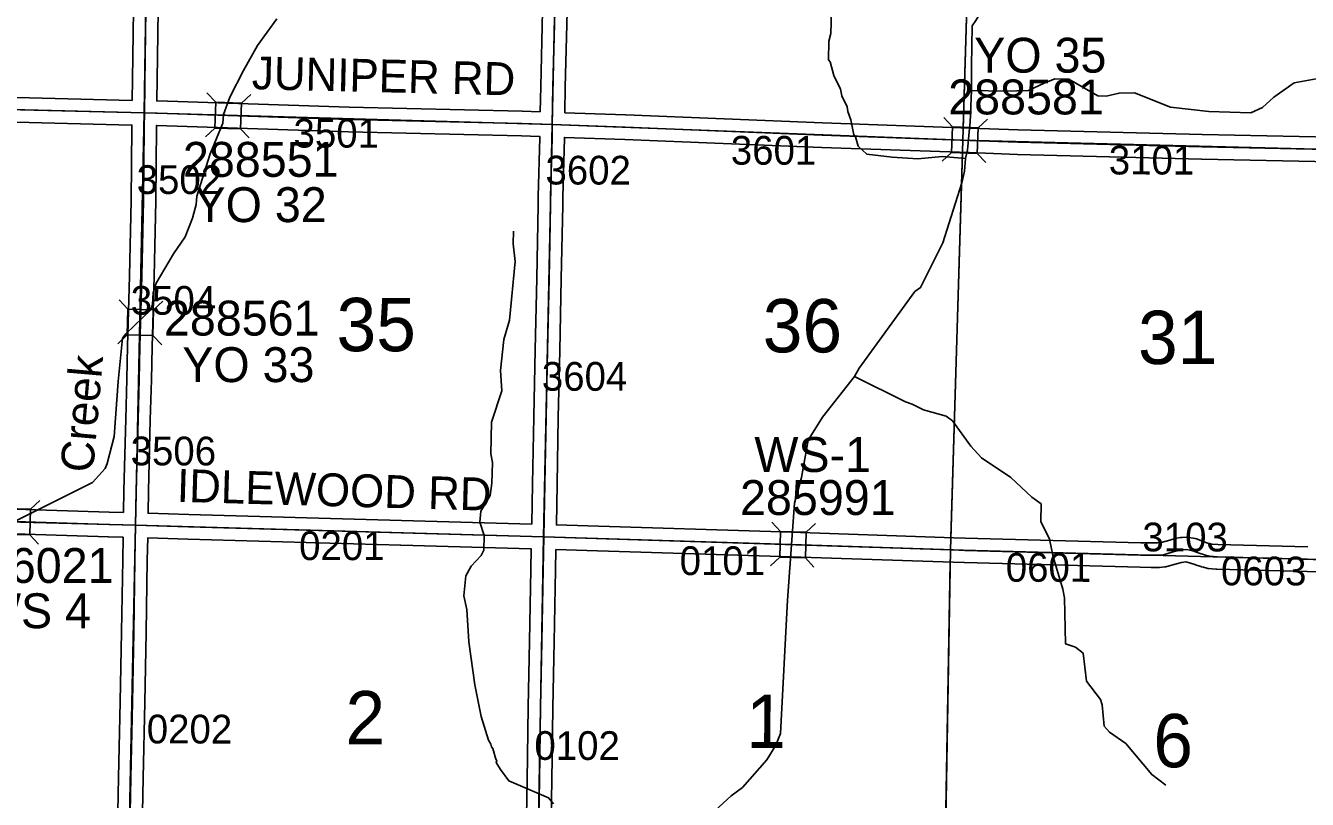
# Model space of a CAD drawing. Extents: x -132.8 to -73.3, y -60 to -26.
# Drawn here: x -106.152 to -103.028, y -45.455 to -43.571 of the extents above; entities that cross this region are included whole.
import ezdxf

# ---------------------------------------------------------------- set-up
doc = ezdxf.new("R2010")
doc.units = 0
for name, color, linetype in [('tdCoHydroRiver', 7, 'Continuous'), ('tdCoHydroTxtLg', 7, 'Continuous'), ('tdCoSecRdNmbr', 7, 'Continuous'), ('tdCoSecRdTxt', 7, 'Continuous'), ('tdCoSecRteBand', 7, 'Continuous'), ('tdCoSecRteCL', 7, 'Continuous'), ('tdCoSectLine', 7, 'Continuous'), ('tdCoSectLinePart', 7, 'Continuous'), ('tdCoSectNmbr', 7, 'Continuous'), ('tdCoStrucSec', 7, 'Continuous'), ('tdCoStrucSecCoName', 7, 'Continuous'), ('tdCoStrucSecFHWANum', 7, 'Continuous'), ('tdCoSurfConc', 7, 'Continuous'), ('tdCoSurfEarth', 7, 'Continuous'), ('tdCoSurfGravel', 7, 'Continuous'), ('tdCoTwpBndry', 7, 'Continuous'), ('tdCoTwpBndryShd', 7, 'Continuous')]:
    doc.layers.add(name, color=color, linetype=linetype)

msp = doc.modelspace()

# ---------------------------------------------------------------- linework, layer by layer
at = {"layer": 'tdCoHydroRiver'}
for points in [[(-103.1181, -42.7101), (-103.2246, -42.8118), (-103.2847, -42.8909), (-103.4803, -43.1704), (-103.5506, -43.2761), (-103.6734, -43.4043), (-103.7408, -43.4548), (-103.8182, -43.5288), (-103.8362, -43.5584), (-103.8444, -43.5708)], [(-103.9774, -43.895), (-104.04, -43.891), (-104.1014, -43.8832), (-104.123, -43.8638), (-104.1288, -43.8416), (-104.1334, -43.8367), (-104.1404, -43.8003), (-104.1478, -43.7796), (-104.1492, -43.7685), (-104.1627, -43.7414), (-104.1655, -43.7255), (-104.1821, -43.692), (-104.1907, -43.6587), (-104.1953, -43.6538), (-104.1943, -43.6081), (-104.1891, -43.5893), (-104.1878, -43.5357)], [(-105.5391, -43.5538), (-105.5864, -43.6189), (-105.621, -43.6796), (-105.6541, -43.745), (-105.6694, -43.7873), (-105.6714, -43.8077), (-105.7016, -43.8827), (-105.7341, -43.9861), (-105.7361, -44.0065), (-105.7448, -44.0394), (-105.7632, -44.0847), (-105.7911, -44.1267), (-105.8338, -44.1982), (-105.8407, -44.2217), (-105.8429, -44.25), (-105.8464, -44.2626), (-105.9078, -44.3211), (-105.9159, -44.3319), (-105.9263, -44.4373), (-105.9358, -44.5712), (-105.9532, -44.637), (-105.9582, -44.6495), (-105.989, -44.6835), (-106.1759, -44.7768)], [(-103.8444, -43.5708), (-103.8465, -43.6686), (-103.8463, -43.7285)], [(-103.0061, -43.7001), (-103.06, -43.7099), (-103.1097, -43.7451), (-103.1371, -43.7697), (-103.1658, -43.7833), (-103.2683, -43.7794), (-103.3612, -43.7694), (-103.4488, -43.7343), (-103.4867, -43.735), (-103.5184, -43.7422), (-103.5389, -43.7417), (-103.609, -43.7007), (-103.6437, -43.6999), (-103.6692, -43.7104), (-103.7074, -43.7285), (-103.7643, -43.7303), (-103.8463, -43.7285)], [(-103.8463, -43.7285), (-103.8496, -43.8057), (-103.8518, -43.8294)], [(-103.8518, -43.8294), (-103.8551, -43.8648)], [(-103.8611, -43.8938), (-103.9178, -43.8894), (-103.9774, -43.895)], [(-103.8551, -43.8648), (-103.8559, -43.8734), (-103.8611, -43.8938)], [(-103.8611, -43.8938), (-103.8633, -43.9253)], [(-103.8633, -43.9253), (-103.8703, -43.9535), (-103.9162, -44.0992), (-103.9707, -44.2084), (-103.9849, -44.2182)], [(-104.8651, -45.4661), (-104.8773, -45.4516), (-104.9742, -45.4098), (-104.9941, -45.3825), (-105.0047, -45.3649), (-105.003, -45.3602), (-105.0061, -45.357), (-105.0134, -45.3316), (-105.0164, -45.3268), (-105.0178, -45.3204), (-105.0239, -45.3108), (-105.0415, -45.2536), (-105.057, -45.176), (-105.0719, -45.0715), (-105.0763, -44.9925), (-105.0834, -44.9592), (-105.0791, -44.9104), (-105.0659, -44.8871), (-105.0416, -44.8608), (-105.035, -44.8484), (-105.0341, -44.8121), (-105.0444, -44.7803), (-105.0422, -44.7535), (-105.0192, -44.7147), (-105.0153, -44.6848), (-105.0141, -44.6343), (-105.0183, -44.6137), (-105.0165, -44.5365), (-104.991, -44.4598), (-104.9946, -44.4108), (-104.9865, -44.3353), (-104.9727, -44.2883), (-104.9583, -44.1451), (-104.9635, -44.1023), (-104.9628, -44.0708)], [(-103.9849, -44.2182), (-104.1201, -44.4049), (-104.1317, -44.4252)], [(-104.1317, -44.4252), (-104.2098, -44.5243), (-104.2443, -44.5802), (-104.2606, -44.6713), (-104.2779, -44.734), (-104.2946, -44.9702), (-104.3118, -45.2948), (-104.3235, -45.3229), (-104.3449, -45.3587), (-104.4049, -45.4266), (-104.4322, -45.4465), (-104.4999, -45.508), (-104.5502, -45.5651)], [(-103.9912, -44.4925), (-104.0069, -44.4865), (-104.1317, -44.4252)], [(-103.3729, -45.4207), (-103.407, -45.3947), (-103.47, -45.3191), (-103.5104, -45.2914), (-103.5227, -45.2769), (-103.5279, -45.2248), (-103.5323, -45.2121), (-103.566, -45.1671), (-103.574, -45.0991), (-103.5926, -45.0845), (-103.6177, -45.076), (-103.6199, -44.964), (-103.6242, -44.9434), (-103.6476, -44.864), (-103.6561, -44.8212), (-103.6773, -44.7781), (-103.6763, -44.7356), (-103.6996, -44.7193), (-103.7506, -44.6708), (-103.8222, -44.6234), (-103.8483, -44.5945), (-103.8927, -44.5335), (-103.9083, -44.5221), (-103.9632, -44.5067), (-103.9912, -44.4925)]]:
    msp.add_lwpolyline(points, dxfattribs=at)
at = {"layer": 'tdCoSecRteBand'}
for points in [[(-105.892, -43.7526), (-105.8906, -43.6466), (-105.8906, -43.6465), (-105.8906, -43.6465), (-105.8879, -43.4746), (-105.8854, -43.2991), (-105.8854, -43.299), (-105.8854, -43.299), (-105.8824, -43.1259), (-105.88, -42.9496), (-105.88, -42.9496), (-105.88, -42.9496), (-105.8779, -42.8094), (-106.0721, -42.8038), (-106.0721, -42.8038), (-106.0722, -42.8038), (-106.532, -42.7891)], [(-105.8279, -43.4755), (-105.8306, -43.6474), (-105.832, -43.7541), (-105.8316, -43.7541), (-105.8307, -43.7541), (-105.8306, -43.7541), (-105.8305, -43.7541), (-105.3633, -43.7689), (-104.9417, -43.7788), (-104.9415, -43.7788), (-104.9413, -43.7788), (-104.8975, -43.7804)], [(-104.8975, -43.7804), (-104.8964, -43.7189), (-104.8964, -43.7188), (-104.8964, -43.7187), (-104.892, -43.5353)], [(-104.832, -43.5367), (-104.8364, -43.7201), (-104.8375, -43.7821), (-104.8375, -43.7826), (-104.6893, -43.7882), (-104.6892, -43.7882), (-104.6892, -43.7882), (-104.2096, -43.8071), (-103.8495, -43.82), (-103.7324, -43.8242), (-103.2843, -43.8355), (-102.9694, -43.8421)], [(-106.2995, -43.7423), (-105.892, -43.7526)], [(-105.9131, -44.7567), (-105.912, -44.7026), (-105.912, -44.7025), (-105.912, -44.7024), (-105.9078, -44.5288), (-105.9078, -44.5288), (-105.9078, -44.5288), (-105.9053, -44.4319), (-105.9032, -44.351), (-105.8987, -44.1804), (-105.8979, -44.1429), (-105.8945, -43.9971), (-105.8928, -43.8176), (-105.8928, -43.8175), (-105.8928, -43.8175), (-105.8927, -43.8129), (-105.8927, -43.8126), (-106.301, -43.8023)], [(-104.9182, -44.785), (-104.9161, -44.6863), (-104.9134, -44.5239), (-104.9134, -44.5238), (-104.9134, -44.5237), (-104.9097, -44.3602), (-104.906, -44.1857), (-104.9028, -44.0077), (-104.9028, -44.0076), (-104.9028, -44.0075), (-104.9023, -43.9865), (-104.8986, -43.8438), (-104.8986, -43.8404), (-104.8992, -43.8404), (-104.9433, -43.8388), (-105.3648, -43.8289), (-105.365, -43.8289), (-105.3651, -43.8289), (-105.8323, -43.8141), (-105.8328, -43.8141), (-105.8328, -43.8182), (-105.8345, -43.9979), (-105.8345, -43.9981), (-105.8345, -43.9983), (-105.8379, -44.1442), (-105.8387, -44.1818), (-105.8387, -44.1818), (-105.8387, -44.1819), (-105.8432, -44.3525), (-105.8432, -44.3525), (-105.8432, -44.3525), (-105.8453, -44.4335), (-105.8479, -44.5303), (-105.852, -44.7038), (-105.8531, -44.7581), (-105.8531, -44.7583), (-105.8528, -44.7583), (-105.7543, -44.7611), (-105.7543, -44.7611), (-105.7543, -44.7611), (-105.2359, -44.7761), (-104.9182, -44.785)], [(-102.9701, -43.9021), (-103.2856, -43.8955), (-103.2857, -43.8955), (-103.2857, -43.8955), (-103.7341, -43.8841), (-103.7342, -43.8841), (-103.7344, -43.8841), (-103.8516, -43.8799), (-104.2118, -43.8671), (-104.2119, -43.8671), (-104.2119, -43.8671), (-104.6915, -43.8481), (-104.8386, -43.8426), (-104.8387, -43.845), (-104.8387, -43.8451), (-104.8387, -43.8452), (-104.8423, -43.9881), (-104.8428, -44.0089), (-104.8461, -44.1868), (-104.8461, -44.1869), (-104.8461, -44.1869), (-104.8498, -44.3615), (-104.8498, -44.3615), (-104.8498, -44.3616), (-104.8534, -44.525), (-104.8562, -44.6874), (-104.8562, -44.6874), (-104.8562, -44.6875), (-104.8582, -44.7864), (-104.8582, -44.7866), (-104.858, -44.7866), (-104.858, -44.7866), (-104.7819, -44.7887), (-104.7819, -44.7887), (-104.7818, -44.7887), (-104.3093, -44.8038), (-104.3093, -44.8038), (-104.3093, -44.8038), (-103.8895, -44.8177), (-103.862, -44.8186), (-103.4339, -44.8299), (-103.4069, -44.8304), (-103.3931, -44.8306), (-103.3844, -44.8296), (-103.3632, -44.8237), (-103.3497, -44.8197), (-103.3479, -44.8192), (-103.346, -44.8189), (-103.3367, -44.8174), (-103.3347, -44.8171), (-103.3327, -44.8171), (-103.3226, -44.8168), (-103.3196, -44.8168), (-103.3166, -44.8173), (-103.3013, -44.82), (-103.2984, -44.8205), (-103.2956, -44.8216), (-103.2814, -44.8272), (-103.2702, -44.8308), (-103.2666, -44.8317), (-103.2605, -44.8332), (-103.246, -44.8346), (-103.0267, -44.8403)], [(-106.2797, -44.7453), (-105.9481, -44.7557), (-105.9131, -44.7567)], [(-105.9286, -45.5691), (-105.9251, -45.4017), (-105.9251, -45.4017), (-105.9251, -45.4017), (-105.9212, -45.2177), (-105.9177, -45.0474), (-105.9152, -44.8719), (-105.9152, -44.8718), (-105.9152, -44.8718), (-105.9142, -44.8167), (-105.9498, -44.8157), (-105.9499, -44.8157), (-105.9499, -44.8157), (-106.2815, -44.8053)], [(-104.9325, -45.5841), (-104.9293, -45.4091), (-104.9271, -45.2301), (-104.9271, -45.23), (-104.9271, -45.2298), (-104.9236, -45.0703), (-104.9204, -44.8948), (-104.9204, -44.8948), (-104.9204, -44.8947), (-104.9194, -44.8449), (-105.2376, -44.8361), (-105.2376, -44.8361), (-105.2376, -44.8361), (-105.756, -44.8211), (-105.8542, -44.8183), (-105.8552, -44.8728), (-105.8577, -45.0483), (-105.8577, -45.0484), (-105.8577, -45.0485), (-105.8612, -45.2189), (-105.8612, -45.219), (-105.8612, -45.219), (-105.8651, -45.4029), (-105.8686, -45.5704)], [(-102.9826, -44.9014), (-103.0282, -44.9002), (-103.0282, -44.9002), (-103.0282, -44.9002), (-103.2487, -44.8946), (-103.2497, -44.8945), (-103.2508, -44.8944), (-103.2685, -44.8927), (-103.2708, -44.8925), (-103.2729, -44.892), (-103.2811, -44.8899), (-103.2857, -44.8888), (-103.2867, -44.8885), (-103.2876, -44.8882), (-103.3007, -44.884), (-103.3016, -44.8837), (-103.3025, -44.8834), (-103.3148, -44.8786), (-103.3241, -44.8769), (-103.3293, -44.877), (-103.3348, -44.8779), (-103.3465, -44.8813), (-103.3467, -44.8813), (-103.3468, -44.8814), (-103.3705, -44.888), (-103.3728, -44.8887), (-103.3752, -44.889), (-103.3883, -44.8904), (-103.3902, -44.8907), (-103.3921, -44.8906), (-103.4079, -44.8904), (-103.4079, -44.8904), (-103.408, -44.8904), (-103.4351, -44.8899), (-103.4352, -44.8899), (-103.4354, -44.8899), (-103.8637, -44.8785), (-103.8638, -44.8785), (-103.8639, -44.8785), (-103.8915, -44.8776), (-104.3112, -44.8637), (-104.7837, -44.8487), (-104.8594, -44.8466), (-104.8604, -44.8959), (-104.8636, -45.0715), (-104.8636, -45.0715), (-104.8636, -45.0716), (-104.8671, -45.231), (-104.8693, -45.4099), (-104.8693, -45.41), (-104.8693, -45.4101), (-104.8725, -45.5851)]]:
    msp.add_lwpolyline(points, dxfattribs=at)
at = {"layer": 'tdCoSecRteCL'}
for points in [[(-105.8624, -43.7833), (-105.8606, -43.647), (-105.8579, -43.4751), (-105.8554, -43.2995), (-105.8524, -43.1264), (-105.85, -42.95), (-105.8478, -42.7979), (-105.8472, -42.7802)], [(-104.8681, -43.8115), (-104.8664, -43.7194), (-104.862, -43.536), (-104.8583, -43.372), (-104.8541, -43.2085), (-104.8506, -43.0403), (-104.8482, -42.88), (-104.8461, -42.8061)], [(-106.8639, -43.7577), (-106.7861, -43.7597), (-106.3002, -43.7723), (-105.8624, -43.7833)], [(-105.8836, -44.7875), (-105.882, -44.7032), (-105.8778, -44.5296), (-105.8753, -44.4327), (-105.8732, -44.3518), (-105.8687, -44.1811), (-105.8679, -44.1435), (-105.8645, -43.9976), (-105.8628, -43.8179), (-105.8624, -43.7833)], [(-105.8624, -43.7833), (-105.8314, -43.7841), (-105.3641, -43.7989), (-104.9424, -43.8088), (-104.8681, -43.8115)], [(-104.8888, -44.8158), (-104.8862, -44.6869), (-104.8834, -44.5244), (-104.8797, -44.3609), (-104.876, -44.1863), (-104.8728, -44.0082), (-104.8723, -43.9873), (-104.8686, -43.8445), (-104.8681, -43.8115)], [(-104.8681, -43.8115), (-104.6904, -43.8181), (-104.2107, -43.8371), (-103.8505, -43.85), (-103.7333, -43.8541), (-103.285, -43.8655), (-102.9397, -43.8727)], [(-106.8805, -44.7609), (-106.7852, -44.7635), (-106.2807, -44.7753), (-105.949, -44.7857), (-105.8836, -44.7875)], [(-105.9035, -45.7735), (-105.9028, -45.7461), (-105.8986, -45.5697), (-105.8951, -45.4023), (-105.8912, -45.2183), (-105.8877, -45.0479), (-105.8852, -44.8723), (-105.8836, -44.7875)], [(-105.8836, -44.7875), (-105.7551, -44.7911), (-105.2368, -44.8061), (-104.889, -44.8158), (-104.8888, -44.8158)], [(-104.9063, -45.7894), (-104.9052, -45.755), (-104.9025, -45.5846), (-104.8993, -45.4095), (-104.8971, -45.2305), (-104.8936, -45.0709), (-104.8904, -44.8953), (-104.8888, -44.8158)], [(-104.8888, -44.8158), (-104.7828, -44.8187), (-104.3103, -44.8338), (-103.8905, -44.8476), (-103.8629, -44.8486), (-103.4346, -44.8599), (-103.4074, -44.8604), (-103.3917, -44.8606), (-103.3786, -44.8592), (-103.3549, -44.8525), (-103.3413, -44.8486), (-103.332, -44.8471), (-103.3219, -44.8468), (-103.3066, -44.8495), (-103.2915, -44.8555), (-103.2785, -44.8596), (-103.2738, -44.8608), (-103.2656, -44.8629), (-103.2479, -44.8646), (-103.0274, -44.8703), (-102.9521, -44.8721)]]:
    msp.add_lwpolyline(points, dxfattribs=at)
at = {"layer": 'tdCoSectLine'}
for points in [[(-105.8627, -43.7833), (-105.8476, -42.7802)], [(-104.8684, -43.8115), (-104.8465, -42.8061)], [(-103.8674, -43.8493), (-103.8376, -42.8493)], [(-106.8643, -43.7577), (-105.8627, -43.7833)], [(-105.884, -44.7875), (-105.8627, -43.7833)], [(-105.8627, -43.7833), (-104.8684, -43.8115)], [(-104.8892, -44.8158), (-104.8684, -43.8115)], [(-104.8684, -43.8115), (-103.8674, -43.8493)], [(-103.898, -44.8474), (-103.8674, -43.8493)], [(-103.8674, -43.8493), (-102.9401, -43.8727)], [(-106.8809, -44.7609), (-105.884, -44.7875)], [(-105.9039, -45.7735), (-105.884, -44.7875)], [(-105.884, -44.7875), (-104.8892, -44.8158)], [(-104.9067, -45.7894), (-104.8892, -44.8158)], [(-104.8892, -44.8158), (-104.0185, -44.8434), (-103.9955, -44.8438), (-103.898, -44.8474)], [(-103.9148, -45.8339), (-103.898, -44.8474)], [(-103.898, -44.8474), (-102.9525, -44.8721)]]:
    msp.add_lwpolyline(points, dxfattribs=at)
at = {"layer": 'tdCoSectLinePart'}
for points in [[(-103.8665, -43.8194), (-103.8385, -42.8793)], [(-103.897, -44.8175), (-103.8683, -43.8793)], [(-103.9143, -45.8039), (-103.8985, -44.8774)]]:
    msp.add_lwpolyline(points, dxfattribs=at)
at = {"layer": 'tdCoStrucSec'}
for points in [[(-105.7132, -43.8413), (-105.6904, -43.8199), (-105.6884, -43.7573)], [(-105.7098, -43.7345), (-105.6884, -43.7573), (-105.6259, -43.7593)], [(-105.6031, -43.7379), (-105.6259, -43.7593), (-105.6279, -43.8219)], [(-103.914, -43.7943), (-103.8926, -43.8172), (-103.8301, -43.8194)], [(-105.6069, -43.8442), (-105.6279, -43.8219), (-105.6904, -43.8199)], [(-103.9178, -43.901), (-103.8949, -43.8797), (-103.8926, -43.8172)], [(-103.8072, -43.7981), (-103.8301, -43.8194), (-103.8323, -43.8819)], [(-103.8115, -43.9043), (-103.8323, -43.8819), (-103.8949, -43.8797)], [(-105.9268, -44.3452), (-105.9041, -44.3237), (-105.9025, -44.2612)], [(-105.924, -44.2385), (-105.9025, -44.2612), (-105.8399, -44.2628)], [(-105.8177, -44.2417), (-105.8399, -44.2628), (-105.8416, -44.3253)], [(-105.82, -44.348), (-105.8416, -44.3253), (-105.9041, -44.3237)], [(-106.2234, -44.7237), (-106.202, -44.7465), (-106.1395, -44.7484)], [(-106.1167, -44.727), (-106.1395, -44.7484), (-106.1414, -44.811)], [(-104.333, -44.7796), (-104.3116, -44.8024), (-104.2491, -44.8045)], [(-104.2263, -44.7831), (-104.2491, -44.8045), (-104.2512, -44.867)], [(-106.1205, -44.8333), (-106.1414, -44.811), (-106.204, -44.809)], [(-104.3365, -44.8863), (-104.3137, -44.865), (-104.3116, -44.8024)], [(-104.2303, -44.8894), (-104.2512, -44.867), (-104.3137, -44.865)]]:
    msp.add_lwpolyline(points, dxfattribs=at)
at = {"layer": 'tdCoSurfConc'}
msp.add_lwpolyline([(-105.8986, -45.5697), (-105.8951, -45.4023), (-105.8912, -45.2183), (-105.8877, -45.0479), (-105.8852, -44.8723), (-105.8836, -44.7875), (-105.882, -44.7032), (-105.8778, -44.5296), (-105.8753, -44.4327), (-105.8732, -44.3518), (-105.8687, -44.1811), (-105.8679, -44.1435), (-105.8645, -43.9976), (-105.8628, -43.8179), (-105.8624, -43.7833), (-105.8606, -43.647), (-105.8579, -43.4751)], dxfattribs=at)
at = {"layer": 'tdCoSurfEarth'}
for points in [[(-104.8681, -43.8115), (-104.8664, -43.7194), (-104.862, -43.536), (-104.8583, -43.372), (-104.8541, -43.2085), (-104.8506, -43.0403), (-104.8482, -42.88), (-104.8461, -42.8061)], [(-104.8888, -44.8158), (-104.8862, -44.6869), (-104.8834, -44.5244), (-104.8797, -44.3609), (-104.876, -44.1863), (-104.8728, -44.0082), (-104.8723, -43.9873)]]:
    msp.add_lwpolyline(points, dxfattribs=at)
at = {"layer": 'tdCoSurfGravel'}
for points in [[(-107.1836, -43.7493), (-106.8639, -43.7577), (-106.7861, -43.7597), (-106.3002, -43.7723), (-105.8624, -43.7833)], [(-105.8624, -43.7833), (-105.8314, -43.7841), (-105.3641, -43.7989), (-104.9424, -43.8088), (-104.8681, -43.8115), (-104.6904, -43.8181), (-104.2107, -43.8371), (-103.8505, -43.85)], [(-104.8723, -43.9873), (-104.8686, -43.8445), (-104.8681, -43.8115)], [(-103.8505, -43.85), (-103.7333, -43.8541), (-103.285, -43.8655), (-102.9397, -43.8727), (-102.7918, -43.8758), (-102.3272, -43.8874), (-101.9384, -43.8968)], [(-106.8805, -44.7609), (-106.7852, -44.7635), (-106.2807, -44.7753), (-105.949, -44.7857), (-105.8836, -44.7875)], [(-105.8836, -44.7875), (-105.7551, -44.7911), (-105.2368, -44.8061), (-104.889, -44.8158), (-104.8888, -44.8158)], [(-104.9063, -45.7894), (-104.9052, -45.755), (-104.9025, -45.5846), (-104.8993, -45.4095), (-104.8971, -45.2305), (-104.8936, -45.0709), (-104.8904, -44.8953), (-104.8888, -44.8158)], [(-104.8888, -44.8158), (-104.7828, -44.8187), (-104.3103, -44.8338), (-103.8905, -44.8476)], [(-103.8905, -44.8476), (-103.8629, -44.8486), (-103.4346, -44.8599), (-103.4074, -44.8604), (-103.3917, -44.8606), (-103.3786, -44.8592), (-103.3549, -44.8525), (-103.3413, -44.8486), (-103.332, -44.8471), (-103.3219, -44.8468), (-103.3066, -44.8495), (-103.2915, -44.8555), (-103.2785, -44.8596), (-103.2738, -44.8608)], [(-103.2738, -44.8608), (-103.2656, -44.8629), (-103.2479, -44.8646), (-103.0274, -44.8703), (-102.9521, -44.8721)]]:
    msp.add_lwpolyline(points, dxfattribs=at)
at = {"layer": 'tdCoTwpBndry'}
for points in [[(-103.8385, -42.8793), (-103.8665, -43.8194)], [(-103.8683, -43.8793), (-103.897, -44.8174)], [(-103.8985, -44.8774), (-103.9143, -45.8039)]]:
    msp.add_lwpolyline(points, dxfattribs=at)
at = {"layer": 'tdCoTwpBndryShd'}
for points in [[(-104.2127, -56.7258), (-104.1847, -55.7261), (-104.1586, -54.7283), (-104.1372, -53.7315), (-104.1108, -52.7294), (-104.0911, -51.7284), (-104.0667, -50.813), (-104.0404, -49.8162), (-104.0121, -48.8204), (-103.9799, -47.8226), (-103.9402, -46.8308), (-103.9148, -45.8339), (-103.898, -44.8474), (-103.8674, -43.8493), (-103.8376, -42.8493), (-103.8104, -41.8535), (-103.7839, -40.8545), (-103.7596, -39.8587), (-103.7331, -38.8774), (-103.7022, -37.8785)], [(-106.8809, -44.7609), (-105.884, -44.7875), (-104.8892, -44.8158), (-104.0185, -44.8434), (-103.9955, -44.8438), (-103.898, -44.8474), (-102.9525, -44.8721), (-101.9555, -44.8974), (-100.961, -44.9203), (-99.9697, -44.9464), (-98.9637, -44.9721), (-97.9689, -44.9943), (-97.0287, -45.0138), (-96.0268, -45.0376), (-95.0292, -45.0598), (-94.0268, -45.082), (-93.03, -45.1058), (-92.032, -45.1275), (-92.0217, -45.1278), (-91.0592, -45.1536)]]:
    msp.add_lwpolyline(points, dxfattribs=at)

# ---------------------------------------------------------------- texts
at = {"layer": 'tdCoHydroTxtLg'}
msp.add_text('Creek', height=0.08, rotation=85.0044, dxfattribs=at).set_placement((-105.9876, -44.6612))
at = {"layer": 'tdCoSecRdNmbr'}
for s, rotation, p in [('3501', 359.9206, (-105.4988, -43.8675)), ('3601', 359.9217, (-104.433, -43.9091)), ('3602', 359.921, (-104.8848, -43.9574)), ('3101', 359.922, (-103.5118, -43.933)), ('3502', 359.9203, (-105.8811, -43.9805)), ('3504', 359.9203, (-105.8956, -44.2746)), ('3604', 359.921, (-104.8936, -44.4597)), ('3506', 359.9203, (-105.8958, -44.6414)), ('3103', 359.9221, (-103.43, -44.851)), ('0201', 359.9205, (-105.4852, -44.8722)), ('0101', 359.9216, (-104.5577, -44.9087)), ('0601', 359.9219, (-103.7629, -44.925)), ('0603', 359.9222, (-103.2384, -44.9337)), ('0202', 359.9203, (-105.8565, -45.3188)), ('0102', 359.921, (-104.9117, -45.3589))]:
    msp.add_text(s, height=0.07, rotation=rotation, dxfattribs=at).set_placement(p)
at = {"layer": 'tdCoSecRdTxt'}
for s, rotation, p in [('JUNIPER RD', 358.6253, (-105.601, -43.7252)), ('IDLEWOOD RD', 358.356, (-105.7838, -44.7302))]:
    msp.add_text(s, height=0.08, rotation=rotation, dxfattribs=at).set_placement(p)
at = {"layer": 'tdCoSectNmbr'}
for s, rotation, p in [('35', 359.9206, (-105.394, -44.3635)), ('36', 359.9213, (-104.3553, -44.3663)), ('31', 359.922, (-103.4406, -44.3948)), ('2', 359.9206, (-105.3722, -45.3212)), ('1', 359.9213, (-104.3955, -45.3297)), ('6', 359.922, (-103.4034, -45.377))]:
    msp.add_text(s, height=0.13, rotation=rotation, dxfattribs=at).set_placement(p)
at = {"layer": 'tdCoStrucSecCoName'}
for s, p in [('YO 35', (-103.8399, -43.6851)), ('YO 32', (-105.7401, -44.0491)), ('YO 33', (-105.77, -44.4388)), ('WS-1', (-104.3756, -44.6577)), ('WS 4', (-106.2702, -45.0382))]:
    msp.add_text(s, height=0.085, dxfattribs=at).set_placement(p)
at = {"layer": 'tdCoStrucSecFHWANum'}
for s, p in [('288581', (-103.9032, -43.7868)), ('288551', (-105.7684, -43.9388)), ('288561', (-105.8147, -44.3254)), ('285991', (-104.4106, -44.7625)), ('286021', (-106.3167, -44.9279))]:
    msp.add_text(s, height=0.085, dxfattribs=at).set_placement(p)

doc.saveas('drawing.dxf')
